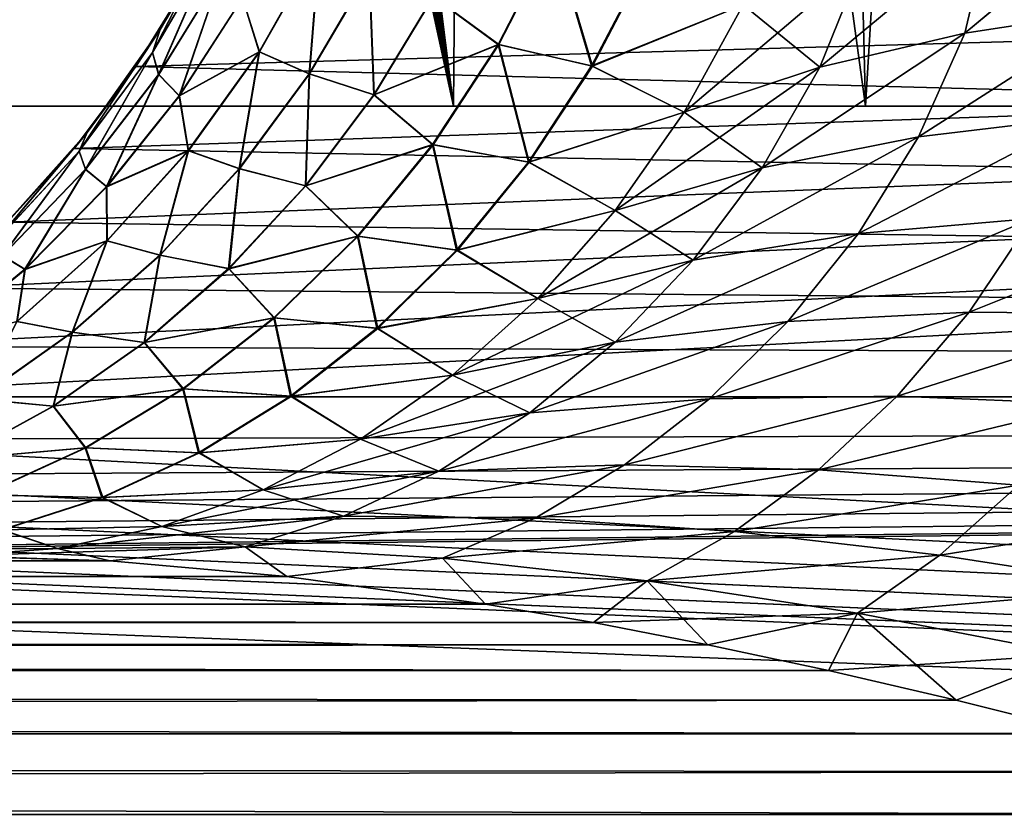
# Model space of a CAD drawing. Header units: metres. Extents: x -46 to 104, y -30 to 30.
# Tile 442 of 656: x 27.861 to 28.299, y 4.382 to 4.738. Entities that reach past the tile are written whole.
import ezdxf

# ---------------------------------------------------------------- set-up
doc = ezdxf.new("R2010")
doc.units = ezdxf.units.M
doc.layers.add('solid_26_000_502_XXX', color=7, linetype='CONTINUOUS')

msp = doc.modelspace()

# ---------------------------------------------------------------- linework, layer by layer
at = {"layer": 'solid_26_000_502_XXX'}
for points in [[(37.213074, -7.476887, 317.175842), (20.541, 8.649134, 315.423553), (20.540823, 0, 315.423523)], [(37.213074, -7.476887, 317.175842), (37.213074, 7.476887, 317.175842), (20.541, 8.649134, 315.423553)], [(26.533337, 0, 311.025818), (26.533504, 8.264537, 311.025848), (40.470669, 7.284587, 312.490692)], [(40.470669, 7.284587, 312.490692), (26.533504, -8.264537, 311.025848), (26.533337, 0, 311.025818)], [(40.470669, -7.284587, 312.490692), (26.533504, -8.264537, 311.025848), (40.470669, 7.284587, 312.490692)], [(28.202492, 6.07523, 300.956329), (28.237036, 4.7, 300.88208), (28.326416, 6.177543, 300.678436)], [(28.326416, 6.177543, 300.678436), (28.237036, 4.7, 300.88208), (28.39794, 4.7, 300.501495)], [(28.064445, 5.957147, 301.232697), (28.237036, 4.7, 300.88208), (28.202492, 6.07523, 300.956329)], [(27.912003, 5.822742, 301.506683), (28.053787, 4.7, 301.252808), (28.064445, 5.957147, 301.232697)], [(28.064445, 5.957147, 301.232697), (28.053787, 4.7, 301.252808), (28.237036, 4.7, 300.88208)], [(27.899464, 5.809682, 301.527985), (28.053787, 4.7, 301.252808), (27.912003, 5.822742, 301.506683)], [(27.888067, 5.794093, 301.547211), (28.053787, 4.7, 301.252808), (27.899464, 5.809682, 301.527985)], [(27.878006, 5.776425, 301.564056), (28.053787, 4.7, 301.252808), (27.888067, 5.794093, 301.547211)], [(27.869316, 5.756886, 301.578522), (28.053787, 4.7, 301.252808), (27.878006, 5.776425, 301.564056)], [(27.862093, 5.735813, 301.590485), (28.053787, 4.7, 301.252808), (27.869316, 5.756886, 301.578522)], [(27.856438, 5.713636, 301.599823), (28.053787, 4.7, 301.252808), (27.862093, 5.735813, 301.590485)], [(27.85239, 5.690671, 301.606476), (28.053787, 4.7, 301.252808), (27.856438, 5.713636, 301.599823)], [(27.849953, 5.667135, 301.610474), (28.053787, 4.7, 301.252808), (27.85239, 5.690671, 301.606476)], [(27.849154, 5.64358, 301.611786), (28.053787, 4.7, 301.252808), (27.849953, 5.667135, 301.610474)], [(28.476324, 5.64358, 295.644653), (28.476324, 4.7, 295.644653), (27.159023, 4.7, 295.506195)], [(28.476324, 5.64358, 295.644653), (27.159023, 4.7, 295.506195), (27.159023, 5.64358, 295.506195)], [(27.849154, 5.64358, 301.611786), (27.849154, 4.7, 301.611786), (28.053787, 4.7, 301.252808)], [(27.756401, 4.570746, 292.698273), (33.5, 4.569877, 292.69754), (33.5, 4.875915, 292.977509)], [(27.790697, 4.593189, 292.717712), (27.756401, 4.570746, 292.698273), (33.5, 4.875915, 292.977509)], [(27.82386, 4.619061, 292.740326), (27.790697, 4.593189, 292.717712), (33.5, 4.875915, 292.977509)], [(27.855417, 4.64832, 292.766144), (27.82386, 4.619061, 292.740326), (33.5, 4.875915, 292.977509)], [(27.885149, 4.681158, 292.795502), (27.855417, 4.64832, 292.766144), (33.5, 4.875915, 292.977509)], [(27.91258, 4.71755, 292.828461), (27.885149, 4.681158, 292.795502), (33.5, 4.875915, 292.977509)], [(27.937212, 4.75742, 292.865112), (27.91258, 4.71755, 292.828461), (33.5, 4.875915, 292.977509)], [(33.5, 4.875915, 303.022491), (33.5, 4.569877, 303.30246), (27.976009, 4.846982, 303.050415)], [(33.5, 4.569877, 303.30246), (27.958563, 4.800703, 303.094421), (27.976009, 4.846982, 303.050415)], [(33.5, 4.569877, 303.30246), (27.937214, 4.757422, 303.134888), (27.958563, 4.800703, 303.094421)], [(28.281134, 4.732437, 288.955627), (28.292435, 4.780197, 288.979156), (28.351839, 4.791585, 288.925903)], [(28.348873, 4.742802, 288.899841), (28.281134, 4.732437, 288.955627), (28.351839, 4.791585, 288.925903)], [(28.281134, 4.732438, 307.044373), (28.352236, 4.791353, 307.074585), (28.292435, 4.780197, 307.020844)], [(28.281134, 4.732438, 307.044373), (28.348873, 4.742803, 307.100159), (28.352236, 4.791353, 307.074585)], [(27.950483, 4.783056, 306.077759), (27.91993, 4.723865, 306.17868), (27.947565, 4.771086, 306.176971)], [(27.950483, 4.783056, 306.077759), (27.923361, 4.733982, 306.077759), (27.91993, 4.723865, 306.17868)], [(27.919937, 4.723794, 289.820618), (27.923359, 4.733979, 289.922241), (27.950481, 4.783054, 289.922241)], [(27.947575, 4.771003, 289.822357), (27.919937, 4.723794, 289.820618), (27.950481, 4.783054, 289.922241)], [(27.923359, 4.733979, 289.922241), (27.937212, 4.75742, 292.865112), (27.950481, 4.783054, 289.922241)], [(27.950483, 4.783056, 306.077759), (27.937214, 4.757422, 303.134888), (27.923361, 4.733982, 306.077759)], [(28.216776, 4.717268, 289.010681), (28.235893, 4.764677, 289.031708), (28.292435, 4.780197, 288.979156)], [(28.281134, 4.732437, 288.955627), (28.216776, 4.717268, 289.010681), (28.292435, 4.780197, 288.979156)], [(28.216778, 4.717269, 306.989319), (28.292435, 4.780197, 307.020844), (28.235895, 4.764677, 306.968292)], [(28.216778, 4.717269, 306.989319), (28.281134, 4.732438, 307.044373), (28.292435, 4.780197, 307.020844)], [(28.044783, 4.748709, 306.661072), (28.073627, 4.727392, 306.75589), (28.098217, 4.775263, 306.743561)], [(28.098513, 4.775204, 289.255829), (28.073927, 4.727345, 289.2435), (28.044985, 4.748646, 289.338318)], [(28.098217, 4.775263, 306.743561), (28.073627, 4.727392, 306.75589), (28.115248, 4.717855, 306.845123)], [(28.11562, 4.71779, 289.154236), (28.073927, 4.727345, 289.2435), (28.098513, 4.775204, 289.255829)], [(28.098217, 4.775263, 306.743561), (28.115248, 4.717855, 306.845123), (28.139278, 4.763957, 306.83075)], [(28.139643, 4.763875, 289.16861), (28.11562, 4.71779, 289.154236), (28.098513, 4.775204, 289.255829)], [(27.947565, 4.771086, 306.176971), (27.91993, 4.723865, 306.17868), (27.922703, 4.714025, 306.280579)], [(27.922749, 4.713958, 289.71875), (27.919937, 4.723794, 289.820618), (27.947575, 4.771003, 289.822357)], [(27.947565, 4.771086, 306.176971), (27.922703, 4.714025, 306.280579), (27.950655, 4.759416, 306.277069)], [(27.950701, 4.759336, 289.72226), (27.922749, 4.713958, 289.71875), (27.947575, 4.771003, 289.822357)], [(27.959955, 4.748169, 306.37677), (27.967436, 4.724174, 306.477722), (27.994215, 4.771457, 306.470734)], [(27.994326, 4.771362, 289.528595), (27.967545, 4.724091, 289.521606), (27.960032, 4.748086, 289.622559)], [(27.994215, 4.771457, 306.470734), (27.967436, 4.724174, 306.477722), (27.989603, 4.714364, 306.575775)], [(27.98975, 4.714285, 289.423584), (27.967545, 4.724091, 289.521606), (27.994326, 4.771362, 289.528595)], [(27.994215, 4.771457, 306.470734), (27.989603, 4.714364, 306.575775), (28.016304, 4.759818, 306.566833)], [(28.016453, 4.759731, 289.432495), (27.98975, 4.714285, 289.423584), (27.994326, 4.771362, 289.528595)], [(28.139278, 4.763957, 306.83075), (28.115248, 4.717855, 306.845123), (28.182617, 4.74499, 306.917023)], [(28.182621, 4.744987, 289.082977), (28.11562, 4.71779, 289.154236), (28.139643, 4.763875, 289.16861)], [(28.235893, 4.764677, 289.031708), (28.156345, 4.697245, 289.064423), (28.182621, 4.744987, 289.082977)], [(28.216776, 4.717268, 289.010681), (28.156345, 4.697245, 289.064423), (28.235893, 4.764677, 289.031708)], [(28.216778, 4.717269, 306.989319), (28.235895, 4.764677, 306.968292), (28.182617, 4.74499, 306.917023)], [(27.950655, 4.759416, 306.277069), (27.922703, 4.714025, 306.280579), (27.931894, 4.704561, 306.382141)], [(27.950655, 4.759416, 306.277069), (27.931894, 4.704561, 306.382141), (27.959955, 4.748169, 306.37677)], [(28.016304, 4.759818, 306.566833), (27.989603, 4.714364, 306.575775), (28.018402, 4.705017, 306.671967)], [(28.018606, 4.704963, 289.327393), (27.98975, 4.714285, 289.423584), (28.016453, 4.759731, 289.432495)], [(28.016304, 4.759818, 306.566833), (28.018402, 4.705017, 306.671967), (28.044783, 4.748709, 306.661072)], [(28.044985, 4.748646, 289.338318), (28.018606, 4.704963, 289.327393), (28.016453, 4.759731, 289.432495)], [(33.5, 4.569877, 303.30246), (27.91258, 4.717552, 303.171539), (27.937214, 4.757422, 303.134888)], [(27.923361, 4.733982, 306.077759), (27.937214, 4.757422, 303.134888), (27.91258, 4.717552, 303.171539)], [(27.923359, 4.733979, 289.922241), (27.91258, 4.71755, 292.828461), (27.937212, 4.75742, 292.865112)], [(27.931971, 4.704492, 289.617188), (27.922749, 4.713958, 289.71875), (27.950701, 4.759336, 289.72226)], [(27.960032, 4.748086, 289.622559), (27.931971, 4.704492, 289.617188), (27.950701, 4.759336, 289.72226)], [(27.959955, 4.748169, 306.37677), (27.931894, 4.704561, 306.382141), (27.967436, 4.724174, 306.477722)], [(27.967545, 4.724091, 289.521606), (27.931971, 4.704492, 289.617188), (27.960032, 4.748086, 289.622559)], [(28.044783, 4.748709, 306.661072), (28.018402, 4.705017, 306.671967), (28.073627, 4.727392, 306.75589)], [(28.073927, 4.727345, 289.2435), (28.018606, 4.704963, 289.327393), (28.044985, 4.748646, 289.338318)], [(28.115248, 4.717855, 306.845123), (28.156345, 4.697245, 306.935577), (28.182617, 4.74499, 306.917023)], [(28.182621, 4.744987, 289.082977), (28.156345, 4.697245, 289.064423), (28.11562, 4.71779, 289.154236)], [(28.216778, 4.717269, 306.989319), (28.182617, 4.74499, 306.917023), (28.156345, 4.697245, 306.935577)], [(28.260578, 4.686348, 307.066193), (28.348873, 4.742803, 307.100159), (28.281134, 4.732438, 307.044373)], [(28.260578, 4.686348, 307.066193), (28.33374, 4.695116, 307.121826), (28.348873, 4.742803, 307.100159)], [(28.260578, 4.686348, 288.933807), (28.281134, 4.732437, 288.955627), (28.348873, 4.742802, 288.899841)], [(28.333738, 4.695116, 288.878174), (28.260578, 4.686348, 288.933807), (28.348873, 4.742802, 288.899841)], [(27.923361, 4.733982, 306.077759), (27.887308, 4.679954, 306.180695), (27.91993, 4.723865, 306.17868)], [(27.923361, 4.733982, 306.077759), (27.890913, 4.688252, 306.077759), (27.887308, 4.679954, 306.180695)], [(27.887316, 4.679896, 289.818604), (27.890911, 4.688251, 289.922241), (27.923359, 4.733979, 289.922241)], [(27.919937, 4.723794, 289.820618), (27.887316, 4.679896, 289.818604), (27.923359, 4.733979, 289.922241)], [(27.890911, 4.688251, 289.922241), (27.91258, 4.71755, 292.828461), (27.923359, 4.733979, 289.922241)], [(27.923361, 4.733982, 306.077759), (27.91258, 4.717552, 303.171539), (27.890913, 4.688252, 306.077759)], [(28.191032, 4.672507, 288.988922), (28.216776, 4.717268, 289.010681), (28.281134, 4.732437, 288.955627)], [(28.260578, 4.686348, 288.933807), (28.191032, 4.672507, 288.988922), (28.281134, 4.732437, 288.955627)], [(28.191034, 4.672507, 307.011078), (28.281134, 4.732438, 307.044373), (28.216778, 4.717269, 306.989319)], [(28.191034, 4.672507, 307.011078), (28.260578, 4.686348, 307.066193), (28.281134, 4.732438, 307.044373)], [(28.018402, 4.705017, 306.671967), (28.04447, 4.682844, 306.770477), (28.073627, 4.727392, 306.75589)], [(28.073927, 4.727345, 289.2435), (28.044777, 4.68281, 289.228882), (28.018606, 4.704963, 289.327393)], [(28.073627, 4.727392, 306.75589), (28.04447, 4.682844, 306.770477), (28.087095, 4.675036, 306.861908)], [(28.087479, 4.674986, 289.137421), (28.044777, 4.68281, 289.228882), (28.073927, 4.727345, 289.2435)], [(28.073627, 4.727392, 306.75589), (28.087095, 4.675036, 306.861908), (28.115248, 4.717855, 306.845123)], [(28.11562, 4.71779, 289.154236), (28.087479, 4.674986, 289.137421), (28.073927, 4.727345, 289.2435)], [(27.91993, 4.723865, 306.17868), (27.887308, 4.679954, 306.180695), (27.890106, 4.671899, 306.284637)], [(27.890152, 4.671844, 289.714661), (27.887316, 4.679896, 289.818604), (27.919937, 4.723794, 289.820618)], [(27.91993, 4.723865, 306.17868), (27.890106, 4.671899, 306.284637), (27.922703, 4.714025, 306.280579)], [(27.922749, 4.713958, 289.71875), (27.890152, 4.671844, 289.714661), (27.919937, 4.723794, 289.820618)], [(27.931894, 4.704561, 306.382141), (27.935812, 4.680204, 306.485962), (27.967436, 4.724174, 306.477722)], [(27.967545, 4.724091, 289.521606), (27.935923, 4.68013, 289.513336), (27.931971, 4.704492, 289.617188)], [(27.967436, 4.724174, 306.477722), (27.935812, 4.680204, 306.485962), (27.95845, 4.672175, 306.586182)], [(27.958601, 4.672105, 289.413147), (27.935923, 4.68013, 289.513336), (27.967545, 4.724091, 289.521606)], [(27.967436, 4.724174, 306.477722), (27.95845, 4.672175, 306.586182), (27.989603, 4.714364, 306.575775)], [(27.98975, 4.714285, 289.423584), (27.958601, 4.672105, 289.413147), (27.967545, 4.724091, 289.521606)], [(27.890911, 4.688251, 289.922241), (27.885149, 4.681158, 292.795502), (27.91258, 4.71755, 292.828461)], [(33.5, 4.569877, 303.30246), (27.885151, 4.681159, 303.204498), (27.91258, 4.717552, 303.171539)], [(27.890913, 4.688252, 306.077759), (27.91258, 4.717552, 303.171539), (27.885151, 4.681159, 303.204498)], [(28.115248, 4.717855, 306.845123), (28.087095, 4.675036, 306.861908), (28.156345, 4.697245, 306.935577)], [(28.156345, 4.697245, 289.064423), (28.087479, 4.674986, 289.137421), (28.11562, 4.71779, 289.154236)], [(28.216776, 4.717268, 289.010681), (28.125761, 4.653515, 289.042816), (28.156345, 4.697245, 289.064423)], [(28.191032, 4.672507, 288.988922), (28.125761, 4.653515, 289.042816), (28.216776, 4.717268, 289.010681)], [(28.191034, 4.672507, 307.011078), (28.216778, 4.717269, 306.989319), (28.156345, 4.697245, 306.935577)], [(27.922703, 4.714025, 306.280579), (27.890106, 4.671899, 306.284637), (27.899527, 4.664165, 306.388336)], [(27.899605, 4.664108, 289.610962), (27.890152, 4.671844, 289.714661), (27.922749, 4.713958, 289.71875)], [(27.922703, 4.714025, 306.280579), (27.899527, 4.664165, 306.388336), (27.931894, 4.704561, 306.382141)], [(27.931971, 4.704492, 289.617188), (27.899605, 4.664108, 289.610962), (27.922749, 4.713958, 289.71875)], [(27.989603, 4.714364, 306.575775), (27.95845, 4.672175, 306.586182), (27.987957, 4.664539, 306.68457)], [(27.988167, 4.664494, 289.314789), (27.958601, 4.672105, 289.413147), (27.98975, 4.714285, 289.423584)], [(27.989603, 4.714364, 306.575775), (27.987957, 4.664539, 306.68457), (28.018402, 4.705017, 306.671967)], [(28.018606, 4.704963, 289.327393), (27.988167, 4.664494, 289.314789), (27.98975, 4.714285, 289.423584)], [(27.931894, 4.704561, 306.382141), (27.899527, 4.664165, 306.388336), (27.935812, 4.680204, 306.485962)], [(27.935923, 4.68013, 289.513336), (27.899605, 4.664108, 289.610962), (27.931971, 4.704492, 289.617188)], [(28.018402, 4.705017, 306.671967), (27.987957, 4.664539, 306.68457), (28.04447, 4.682844, 306.770477)], [(28.044777, 4.68281, 289.228882), (27.988167, 4.664494, 289.314789), (28.018606, 4.704963, 289.327393)], [(28.053787, 4.7, 301.252808), (27.849154, 4.7, 301.611786), (18.024651, 4.7, 291.529633)], [(28.237036, 4.7, 300.88208), (28.053787, 4.7, 301.252808), (18.024651, 4.7, 291.529633)], [(28.39794, 4.7, 300.501495), (28.237036, 4.7, 300.88208), (18.024651, 4.7, 291.529633)], [(28.536106, 4.7, 300.112061), (28.39794, 4.7, 300.501495), (18.024651, 4.7, 291.529633)], [(28.651146, 4.7, 299.714813), (28.536106, 4.7, 300.112061), (18.024651, 4.7, 291.529633)], [(28.742456, 4.7, 299.311829), (28.651146, 4.7, 299.714813), (18.024651, 4.7, 291.529633)], [(28.80983, 4.7, 298.904175), (28.742456, 4.7, 299.311829), (18.024651, 4.7, 291.529633)], [(28.85306, 4.7, 298.492859), (28.80983, 4.7, 298.904175), (18.024651, 4.7, 291.529633)], [(28.871918, 4.7, 298.080078), (28.85306, 4.7, 298.492859), (18.024651, 4.7, 291.529633)], [(28.866388, 4.7, 297.666931), (28.871918, 4.7, 298.080078), (18.024651, 4.7, 291.529633)], [(28.836454, 4.7, 297.254456), (28.866388, 4.7, 297.666931), (18.024651, 4.7, 291.529633)], [(28.78227, 4.7, 296.844818), (28.836454, 4.7, 297.254456), (18.024651, 4.7, 291.529633)], [(21.820602, 4.7, 293.393158), (28.78227, 4.7, 296.844818), (18.024651, 4.7, 291.529633)], [(21.820602, 4.7, 293.393158), (28.704012, 4.7, 296.439087), (28.78227, 4.7, 296.844818)], [(21.820602, 4.7, 293.393158), (21.94453, 4.7, 293.447052), (28.704012, 4.7, 296.439087)], [(21.94453, 4.7, 293.447052), (27.049629, 4.7, 295.482086), (28.704012, 4.7, 296.439087)], [(27.049629, 4.7, 295.482086), (28.601852, 4.7, 296.03833), (28.704012, 4.7, 296.439087)], [(27.049629, 4.7, 295.482086), (27.10372, 4.7, 295.497253), (28.601852, 4.7, 296.03833)], [(27.10372, 4.7, 295.497253), (27.159023, 4.7, 295.506195), (28.601852, 4.7, 296.03833)], [(27.159023, 4.7, 295.506195), (28.476324, 4.7, 295.644653), (28.601852, 4.7, 296.03833)], [(28.087095, 4.675036, 306.861908), (28.125765, 4.653512, 306.957184), (28.156345, 4.697245, 306.935577)], [(28.156345, 4.697245, 289.064423), (28.125761, 4.653515, 289.042816), (28.087479, 4.674986, 289.137421)], [(28.191034, 4.672507, 307.011078), (28.156345, 4.697245, 306.935577), (28.125765, 4.653512, 306.957184)], [(28.233852, 4.643335, 288.910828), (28.260578, 4.686348, 288.933807), (28.333738, 4.695116, 288.878174)], [(28.311075, 4.650028, 288.856323), (28.233852, 4.643335, 288.910828), (28.333738, 4.695116, 288.878174)], [(28.233854, 4.643336, 307.089172), (28.33374, 4.695116, 307.121826), (28.260578, 4.686348, 307.066193)], [(28.233854, 4.643336, 307.089172), (28.311075, 4.650028, 307.143677), (28.33374, 4.695116, 307.121826)], [(27.890913, 4.688252, 306.077759), (27.850092, 4.639879, 306.182983), (27.887308, 4.679954, 306.180695)], [(27.890913, 4.688252, 306.077759), (27.853552, 4.646444, 306.077759), (27.850092, 4.639879, 306.182983)], [(27.850101, 4.639832, 289.816315), (27.85355, 4.646442, 289.922241), (27.890911, 4.688251, 289.922241)], [(27.887316, 4.679896, 289.818604), (27.850101, 4.639832, 289.816315), (27.890911, 4.688251, 289.922241)], [(27.85355, 4.646442, 289.922241), (27.885149, 4.681158, 292.795502), (27.890911, 4.688251, 289.922241)], [(27.890913, 4.688252, 306.077759), (27.855419, 4.648322, 303.233856), (27.853552, 4.646444, 306.077759)], [(27.890913, 4.688252, 306.077759), (27.885151, 4.681159, 303.204498), (27.855419, 4.648322, 303.233856)], [(28.160339, 4.631494, 288.965088), (28.191032, 4.672507, 288.988922), (28.260578, 4.686348, 288.933807)], [(28.233852, 4.643335, 288.910828), (28.160339, 4.631494, 288.965088), (28.260578, 4.686348, 288.933807)], [(28.160341, 4.631495, 307.034912), (28.260578, 4.686348, 307.066193), (28.191034, 4.672507, 307.011078)], [(28.160341, 4.631495, 307.034912), (28.233854, 4.643336, 307.089172), (28.260578, 4.686348, 307.066193)], [(27.85355, 4.646442, 289.922241), (27.855417, 4.64832, 292.766144), (27.885149, 4.681158, 292.795502)], [(33.5, 4.569877, 303.30246), (27.855419, 4.648322, 303.233856), (27.885151, 4.681159, 303.204498)], [(27.987957, 4.664539, 306.68457), (28.011097, 4.642162, 306.787201), (28.04447, 4.682844, 306.770477)], [(28.044777, 4.68281, 289.228882), (28.011415, 4.64214, 289.212158), (27.988167, 4.664494, 289.314789)], [(28.04447, 4.682844, 306.770477), (28.011097, 4.642162, 306.787201), (28.055147, 4.635999, 306.881012)], [(28.055542, 4.635963, 289.118317), (28.011415, 4.64214, 289.212158), (28.044777, 4.68281, 289.228882)], [(28.04447, 4.682844, 306.770477), (28.055147, 4.635999, 306.881012), (28.087095, 4.675036, 306.861908)], [(28.087479, 4.674986, 289.137421), (28.055542, 4.635963, 289.118317), (28.044777, 4.68281, 289.228882)], [(27.887308, 4.679954, 306.180695), (27.850092, 4.639879, 306.182983), (27.853235, 4.633518, 306.289276)], [(27.853285, 4.633475, 289.710022), (27.850101, 4.639832, 289.816315), (27.887316, 4.679896, 289.818604)], [(27.887308, 4.679954, 306.180695), (27.853235, 4.633518, 306.289276), (27.890106, 4.671899, 306.284637)], [(27.890152, 4.671844, 289.714661), (27.853285, 4.633475, 289.710022), (27.887316, 4.679896, 289.818604)], [(27.899527, 4.664165, 306.388336), (27.899723, 4.640072, 306.495361), (27.935812, 4.680204, 306.485962)], [(27.935923, 4.68013, 289.513336), (27.899837, 4.640009, 289.503937), (27.899605, 4.664108, 289.610962)], [(27.935812, 4.680204, 306.485962), (27.899723, 4.640072, 306.495361), (27.923203, 4.633736, 306.597961)], [(27.923357, 4.633673, 289.401337), (27.899837, 4.640009, 289.503937), (27.935923, 4.68013, 289.513336)], [(27.935812, 4.680204, 306.485962), (27.923203, 4.633736, 306.597961), (27.95845, 4.672175, 306.586182)], [(27.958601, 4.672105, 289.413147), (27.923357, 4.633673, 289.401337), (27.935923, 4.68013, 289.513336)], [(27.890106, 4.671899, 306.284637), (27.853235, 4.633518, 306.289276), (27.863203, 4.627419, 306.395264)], [(27.863285, 4.627375, 289.604004), (27.853285, 4.633475, 289.710022), (27.890152, 4.671844, 289.714661)], [(27.890106, 4.671899, 306.284637), (27.863203, 4.627419, 306.395264), (27.899527, 4.664165, 306.388336)], [(27.899605, 4.664108, 289.610962), (27.863285, 4.627375, 289.604004), (27.890152, 4.671844, 289.714661)], [(27.95845, 4.672175, 306.586182), (27.923203, 4.633736, 306.597961), (27.953777, 4.627717, 306.69873)], [(27.953995, 4.627679, 289.300629), (27.923357, 4.633673, 289.401337), (27.958601, 4.672105, 289.413147)], [(27.95845, 4.672175, 306.586182), (27.953777, 4.627717, 306.69873), (27.987957, 4.664539, 306.68457)], [(27.988167, 4.664494, 289.314789), (27.953995, 4.627679, 289.300629), (27.958601, 4.672105, 289.413147)], [(28.087095, 4.675036, 306.861908), (28.055147, 4.635999, 306.881012), (28.125765, 4.653512, 306.957184)], [(28.125761, 4.653515, 289.042816), (28.055542, 4.635963, 289.118317), (28.087479, 4.674986, 289.137421)], [(28.191032, 4.672507, 288.988922), (28.091274, 4.614379, 289.018463), (28.125761, 4.653515, 289.042816)], [(28.160339, 4.631494, 288.965088), (28.091274, 4.614379, 289.018463), (28.191032, 4.672507, 288.988922)], [(28.160341, 4.631495, 307.034912), (28.191034, 4.672507, 307.011078), (28.125765, 4.653512, 306.957184)], [(27.899527, 4.664165, 306.388336), (27.863203, 4.627419, 306.395264), (27.899723, 4.640072, 306.495361)], [(27.899837, 4.640009, 289.503937), (27.863285, 4.627375, 289.604004), (27.899605, 4.664108, 289.610962)], [(27.987957, 4.664539, 306.68457), (27.953777, 4.627717, 306.69873), (28.011097, 4.642162, 306.787201)], [(28.011415, 4.64214, 289.212158), (27.953995, 4.627679, 289.300629), (27.988167, 4.664494, 289.314789)], [(28.055147, 4.635999, 306.881012), (28.09128, 4.614372, 306.981537), (28.125765, 4.653512, 306.957184)], [(28.125761, 4.653515, 289.042816), (28.091274, 4.614379, 289.018463), (28.055542, 4.635963, 289.118317)], [(28.160341, 4.631495, 307.034912), (28.125765, 4.653512, 306.957184), (28.09128, 4.614372, 306.981537)], [(28.202522, 4.604276, 288.88562), (28.233852, 4.643335, 288.910828), (28.311075, 4.650028, 288.856323)], [(28.283083, 4.608439, 288.83252), (28.202522, 4.604276, 288.88562), (28.311075, 4.650028, 288.856323)], [(28.202524, 4.604276, 307.11438), (28.311075, 4.650028, 307.143677), (28.233854, 4.643336, 307.089172)], [(28.202524, 4.604276, 307.11438), (28.283083, 4.608439, 307.16748), (28.311075, 4.650028, 307.143677)], [(28.283083, 4.608439, 307.16748), (28.391346, 4.6517, 307.197998), (28.311075, 4.650028, 307.143677)], [(28.283083, 4.608439, 307.16748), (28.366671, 4.607659, 307.220032), (28.391346, 4.6517, 307.197998)], [(28.283083, 4.608439, 288.83252), (28.311075, 4.650028, 288.856323), (28.391344, 4.6517, 288.802002)], [(28.366669, 4.607659, 288.779968), (28.283083, 4.608439, 288.83252), (28.391344, 4.6517, 288.802002)], [(33.5, 4.569877, 303.30246), (27.823862, 4.619062, 303.259674), (27.855419, 4.648322, 303.233856)], [(27.953777, 4.627717, 306.69873), (27.973919, 4.605843, 306.805786), (28.011097, 4.642162, 306.787201)], [(28.011415, 4.64214, 289.212158), (27.974249, 4.605832, 289.193542), (27.953995, 4.627679, 289.300629)], [(28.011097, 4.642162, 306.787201), (27.973919, 4.605843, 306.805786), (28.019775, 4.601196, 306.90213)], [(28.020187, 4.601174, 289.097168), (27.974249, 4.605832, 289.193542), (28.011415, 4.64214, 289.212158)], [(28.011097, 4.642162, 306.787201), (28.019775, 4.601196, 306.90213), (28.055147, 4.635999, 306.881012)], [(28.055542, 4.635963, 289.118317), (28.020187, 4.601174, 289.097168), (28.011415, 4.64214, 289.212158)], [(28.125675, 4.59498, 307.061127), (28.233854, 4.643336, 307.089172), (28.160341, 4.631495, 307.034912)], [(28.125675, 4.59498, 307.061127), (28.202524, 4.604276, 307.11438), (28.233854, 4.643336, 307.089172)], [(28.125675, 4.59498, 288.938873), (28.160339, 4.631494, 288.965088), (28.233852, 4.643335, 288.910828)], [(28.202522, 4.604276, 288.88562), (28.125675, 4.59498, 288.938873), (28.233852, 4.643335, 288.910828)], [(27.899723, 4.640072, 306.495361), (27.859602, 4.604262, 306.505829), (27.884264, 4.599485, 306.610992)], [(27.863203, 4.627419, 306.395264), (27.859602, 4.604262, 306.505829), (27.899723, 4.640072, 306.495361)], [(27.899837, 4.640009, 289.503937), (27.859722, 4.604208, 289.493439), (27.863285, 4.627375, 289.604004)], [(27.884426, 4.599429, 289.388306), (27.859722, 4.604208, 289.493439), (27.899837, 4.640009, 289.503937)], [(27.899723, 4.640072, 306.495361), (27.884264, 4.599485, 306.610992), (27.923203, 4.633736, 306.597961)], [(27.923357, 4.633673, 289.401337), (27.884426, 4.599429, 289.388306), (27.899837, 4.640009, 289.503937)], [(27.853235, 4.633518, 306.289276), (27.82332, 4.594725, 306.402893), (27.863203, 4.627419, 306.395264)], [(27.863285, 4.627375, 289.604004), (27.823408, 4.59469, 289.596375), (27.853285, 4.633475, 289.710022)], [(27.923203, 4.633736, 306.597961), (27.884264, 4.599485, 306.610992), (27.916237, 4.594951, 306.714233)], [(27.916464, 4.594921, 289.285095), (27.884426, 4.599429, 289.388306), (27.923357, 4.633673, 289.401337)], [(27.923203, 4.633736, 306.597961), (27.916237, 4.594951, 306.714233), (27.953777, 4.627717, 306.69873)], [(27.953995, 4.627679, 289.300629), (27.916464, 4.594921, 289.285095), (27.923357, 4.633673, 289.401337)], [(28.055147, 4.635999, 306.881012), (28.019775, 4.601196, 306.90213), (28.09128, 4.614372, 306.981537)], [(28.091274, 4.614379, 289.018463), (28.020187, 4.601174, 289.097168), (28.055542, 4.635963, 289.118317)], [(28.160339, 4.631494, 288.965088), (28.053343, 4.580355, 288.991669), (28.091274, 4.614379, 289.018463)], [(28.125675, 4.59498, 288.938873), (28.053343, 4.580355, 288.991669), (28.160339, 4.631494, 288.965088)], [(28.125675, 4.59498, 307.061127), (28.160341, 4.631495, 307.034912), (28.09128, 4.614372, 306.981537)], [(27.863203, 4.627419, 306.395264), (27.82332, 4.594725, 306.402893), (27.859602, 4.604262, 306.505829)], [(27.859722, 4.604208, 289.493439), (27.823408, 4.59469, 289.596375), (27.863285, 4.627375, 289.604004)], [(27.953777, 4.627717, 306.69873), (27.916237, 4.594951, 306.714233), (27.973919, 4.605843, 306.805786)], [(27.974249, 4.605832, 289.193542), (27.916464, 4.594921, 289.285095), (27.953995, 4.627679, 289.300629)], [(33.5, 4.569877, 303.30246), (27.790699, 4.593191, 303.282288), (27.823862, 4.619062, 303.259674)], [(28.019775, 4.601196, 306.90213), (28.053349, 4.580345, 307.008331), (28.09128, 4.614372, 306.981537)], [(28.091274, 4.614379, 289.018463), (28.053343, 4.580355, 288.991669), (28.020187, 4.601174, 289.097168)], [(28.125675, 4.59498, 307.061127), (28.09128, 4.614372, 306.981537), (28.053349, 4.580345, 307.008331)], [(28.16761, 4.569829, 288.857819), (28.202522, 4.604276, 288.88562), (28.283083, 4.608439, 288.83252)], [(28.251093, 4.571027, 288.806061), (28.16761, 4.569829, 288.857819), (28.283083, 4.608439, 288.83252)], [(28.167612, 4.569829, 307.142181), (28.283083, 4.608439, 307.16748), (28.202524, 4.604276, 307.11438)], [(28.167612, 4.569829, 307.142181), (28.251095, 4.571027, 307.193939), (28.283083, 4.608439, 307.16748)], [(28.251093, 4.571027, 288.806061), (28.283083, 4.608439, 288.83252), (28.366669, 4.607659, 288.779968)], [(28.337534, 4.567407, 288.75528), (28.251093, 4.571027, 288.806061), (28.366669, 4.607659, 288.779968)], [(28.251095, 4.571027, 307.193939), (28.366671, 4.607659, 307.220032), (28.283083, 4.608439, 307.16748)], [(28.251095, 4.571027, 307.193939), (28.337534, 4.567407, 307.24472), (28.366671, 4.607659, 307.220032)], [(27.859602, 4.604262, 306.505829), (27.842079, 4.569813, 306.625092), (27.884264, 4.599485, 306.610992)], [(27.884426, 4.599429, 289.388306), (27.842251, 4.569764, 289.374176), (27.859722, 4.604208, 289.493439)], [(27.916237, 4.594951, 306.714233), (27.933386, 4.574329, 306.82608), (27.973919, 4.605843, 306.805786)], [(27.974249, 4.605832, 289.193542), (27.933731, 4.574328, 289.173218), (27.916464, 4.594921, 289.285095)], [(27.973919, 4.605843, 306.805786), (27.933386, 4.574329, 306.82608), (27.981392, 4.571033, 306.925049)], [(27.981821, 4.571023, 289.074219), (27.933731, 4.574328, 289.173218), (27.974249, 4.605832, 289.193542)], [(27.973919, 4.605843, 306.805786), (27.981392, 4.571033, 306.925049), (28.019775, 4.601196, 306.90213)], [(28.020187, 4.601174, 289.097168), (27.981821, 4.571023, 289.074219), (27.974249, 4.605832, 289.193542)], [(28.087784, 4.563548, 288.910248), (28.125675, 4.59498, 288.938873), (28.202522, 4.604276, 288.88562)], [(28.16761, 4.569829, 288.857819), (28.087784, 4.563548, 288.910248), (28.202522, 4.604276, 288.88562)], [(28.087786, 4.563548, 307.089752), (28.202524, 4.604276, 307.11438), (28.125675, 4.59498, 307.061127)], [(28.087786, 4.563548, 307.089752), (28.167612, 4.569829, 307.142181), (28.202524, 4.604276, 307.11438)], [(27.884264, 4.599485, 306.610992), (27.842079, 4.569813, 306.625092), (27.875746, 4.566598, 306.730988)], [(27.875982, 4.566575, 289.268311), (27.842251, 4.569764, 289.374176), (27.884426, 4.599429, 289.388306)], [(27.884264, 4.599485, 306.610992), (27.875746, 4.566598, 306.730988), (27.916237, 4.594951, 306.714233)], [(27.916464, 4.594921, 289.285095), (27.875982, 4.566575, 289.268311), (27.884426, 4.599429, 289.388306)], [(28.019775, 4.601196, 306.90213), (27.981392, 4.571033, 306.925049), (28.053349, 4.580345, 307.008331)], [(28.053343, 4.580355, 288.991669), (27.981821, 4.571023, 289.074219), (28.020187, 4.601174, 289.097168)], [(33.5, 4.569877, 303.30246), (27.756405, 4.570748, 303.301727), (27.790699, 4.593191, 303.282288)], [(27.916237, 4.594951, 306.714233), (27.875746, 4.566598, 306.730988), (27.933386, 4.574329, 306.82608)], [(27.933731, 4.574328, 289.173218), (27.875982, 4.566575, 289.268311), (27.916464, 4.594921, 289.285095)], [(28.125675, 4.59498, 288.938873), (28.012466, 4.551893, 288.962799), (28.053343, 4.580355, 288.991669)], [(28.087784, 4.563548, 288.910248), (28.012466, 4.551893, 288.962799), (28.125675, 4.59498, 288.938873)], [(28.087786, 4.563548, 307.089752), (28.125675, 4.59498, 307.061127), (28.053349, 4.580345, 307.008331)], [(27.981392, 4.571033, 306.925049), (28.012472, 4.551881, 307.037201), (28.053349, 4.580345, 307.008331)], [(28.053343, 4.580355, 288.991669), (28.012466, 4.551893, 288.962799), (27.981821, 4.571023, 289.074219)], [(28.087786, 4.563548, 307.089752), (28.053349, 4.580345, 307.008331), (28.012472, 4.551881, 307.037201)], [(27.875746, 4.566598, 306.730988), (27.889994, 4.548005, 306.847809), (27.933386, 4.574329, 306.82608)], [(27.933731, 4.574328, 289.173218), (27.890354, 4.548011, 289.151489), (27.875982, 4.566575, 289.268311)], [(27.933386, 4.574329, 306.82608), (27.889994, 4.548005, 306.847809), (27.940441, 4.545861, 306.949493)], [(27.940891, 4.545861, 289.049744), (27.890354, 4.548011, 289.151489), (27.933731, 4.574328, 289.173218)], [(27.933386, 4.574329, 306.82608), (27.940441, 4.545861, 306.949493), (27.981392, 4.571033, 306.925049)], [(27.981821, 4.571023, 289.074219), (27.940891, 4.545861, 289.049744), (27.933731, 4.574328, 289.173218)], [(33.5, 4.247503, 292.435944), (33.5, 4.569877, 292.69754), (27.5, 4.5, 292.638092)], [(27.537357, 4.501398, 292.639282), (27.5, 4.5, 292.638092), (33.5, 4.569877, 292.69754)], [(27.57473, 4.505616, 292.642822), (27.537357, 4.501398, 292.639282), (33.5, 4.569877, 292.69754)], [(27.611874, 4.512676, 292.648773), (27.57473, 4.505616, 292.642822), (33.5, 4.569877, 292.69754)], [(27.648666, 4.522613, 292.657166), (27.611874, 4.512676, 292.648773), (33.5, 4.569877, 292.69754)], [(27.685186, 4.535558, 292.668152), (27.648666, 4.522613, 292.657166), (33.5, 4.569877, 292.69754)], [(27.721174, 4.551578, 292.681793), (27.685186, 4.535558, 292.668152), (33.5, 4.569877, 292.69754)], [(27.756401, 4.570746, 292.698273), (27.721174, 4.551578, 292.681793), (33.5, 4.569877, 292.69754)], [(33.5, 4.569877, 303.30246), (27.721178, 4.55158, 303.318176), (27.756405, 4.570748, 303.301727)], [(33.5, 4.569877, 303.30246), (33.5, 4.247503, 303.564056), (27.721178, 4.55158, 303.318176)], [(27.842079, 4.569813, 306.625092), (27.832745, 4.542968, 306.748779), (27.875746, 4.566598, 306.730988)], [(27.875982, 4.566575, 289.268311), (27.832993, 4.54295, 289.250519), (27.842251, 4.569764, 289.374176)], [(27.981392, 4.571033, 306.925049), (27.940441, 4.545861, 306.949493), (28.012472, 4.551881, 307.037201)], [(28.012466, 4.551893, 288.962799), (27.940891, 4.545861, 289.049744), (27.981821, 4.571023, 289.074219)], [(28.047331, 4.537669, 288.879425), (28.087784, 4.563548, 288.910248), (28.16761, 4.569829, 288.857819)], [(28.129921, 4.540525, 288.827454), (28.047331, 4.537669, 288.879425), (28.16761, 4.569829, 288.857819)], [(28.047333, 4.537669, 307.120575), (28.167612, 4.569829, 307.142181), (28.087786, 4.563548, 307.089752)], [(28.047333, 4.537669, 307.120575), (28.129923, 4.540525, 307.172546), (28.167612, 4.569829, 307.142181)], [(28.129921, 4.540525, 288.827454), (28.16761, 4.569829, 288.857819), (28.251093, 4.571027, 288.806061)], [(28.216068, 4.538349, 288.776733), (28.129921, 4.540525, 288.827454), (28.251093, 4.571027, 288.806061)], [(28.129923, 4.540525, 307.172546), (28.251095, 4.571027, 307.193939), (28.167612, 4.569829, 307.142181)], [(28.129923, 4.540525, 307.172546), (28.21607, 4.538349, 307.223267), (28.251095, 4.571027, 307.193939)], [(28.216068, 4.538349, 288.776733), (28.251093, 4.571027, 288.806061), (28.337534, 4.567407, 288.75528)], [(28.305067, 4.531493, 288.727539), (28.216068, 4.538349, 288.776733), (28.337534, 4.567407, 288.75528)], [(28.21607, 4.538349, 307.223267), (28.337534, 4.567407, 307.24472), (28.251095, 4.571027, 307.193939)], [(28.21607, 4.538349, 307.223267), (28.305067, 4.531493, 307.272461), (28.337534, 4.567407, 307.24472)], [(27.875746, 4.566598, 306.730988), (27.832745, 4.542968, 306.748779), (27.889994, 4.548005, 306.847809)], [(27.890354, 4.548011, 289.151489), (27.832993, 4.54295, 289.250519), (27.875982, 4.566575, 289.268311)], [(28.087784, 4.563548, 288.910248), (27.969189, 4.529372, 288.93222), (28.012466, 4.551893, 288.962799)], [(28.047331, 4.537669, 288.879425), (27.969189, 4.529372, 288.93222), (28.087784, 4.563548, 288.910248)], [(28.047333, 4.537669, 307.120575), (28.087786, 4.563548, 307.089752), (28.012472, 4.551881, 307.037201)], [(33.5, 4.247503, 303.564056), (27.685188, 4.535559, 303.331848), (27.721178, 4.55158, 303.318176)], [(27.940441, 4.545861, 306.949493), (27.969194, 4.529358, 307.06778), (28.012472, 4.551881, 307.037201)], [(28.012466, 4.551893, 288.962799), (27.969189, 4.529372, 288.93222), (27.940891, 4.545861, 289.049744)], [(28.047333, 4.537669, 307.120575), (28.012472, 4.551881, 307.037201), (27.969194, 4.529358, 307.06778)], [(27.832745, 4.542968, 306.748779), (27.844271, 4.52719, 306.870697), (27.889994, 4.548005, 306.847809)], [(27.890354, 4.548011, 289.151489), (27.84465, 4.527204, 289.128571), (27.832993, 4.54295, 289.250519)], [(27.889994, 4.548005, 306.847809), (27.844271, 4.52719, 306.870697), (27.8974, 4.525973, 306.975189)], [(27.897875, 4.525981, 289.024017), (27.84465, 4.527204, 289.128571), (27.890354, 4.548011, 289.151489)], [(27.889994, 4.548005, 306.847809), (27.8974, 4.525973, 306.975189), (27.940441, 4.545861, 306.949493)], [(27.940891, 4.545861, 289.049744), (27.897875, 4.525981, 289.024017), (27.890354, 4.548011, 289.151489)], [(27.940441, 4.545861, 306.949493), (27.8974, 4.525973, 306.975189), (27.969194, 4.529358, 307.06778)], [(27.969189, 4.529372, 288.93222), (27.897875, 4.525981, 289.024017), (27.940891, 4.545861, 289.049744)], [(28.004942, 4.517717, 288.84671), (28.047331, 4.537669, 288.879425), (28.129921, 4.540525, 288.827454)], [(28.090147, 4.516795, 288.794678), (28.004942, 4.517717, 288.84671), (28.129921, 4.540525, 288.827454)], [(28.004944, 4.517717, 307.15329), (28.129923, 4.540525, 307.172546), (28.047333, 4.537669, 307.120575)], [(28.004944, 4.517717, 307.15329), (28.090149, 4.516795, 307.205322), (28.129923, 4.540525, 307.172546)], [(28.090147, 4.516795, 288.794678), (28.129921, 4.540525, 288.827454), (28.216068, 4.538349, 288.776733)], [(28.090149, 4.516795, 307.205322), (28.21607, 4.538349, 307.223267), (28.129923, 4.540525, 307.172546)], [(28.047331, 4.537669, 288.879425), (27.924084, 4.51309, 288.90036), (27.969189, 4.529372, 288.93222)], [(28.004942, 4.517717, 288.84671), (27.924084, 4.51309, 288.90036), (28.047331, 4.537669, 288.879425)], [(28.004944, 4.517717, 307.15329), (28.047333, 4.537669, 307.120575), (27.969194, 4.529358, 307.06778)], [(28.178776, 4.510871, 288.744568), (28.090147, 4.516795, 288.794678), (28.216068, 4.538349, 288.776733)], [(28.090149, 4.516795, 307.205322), (28.178778, 4.510871, 307.255432), (28.21607, 4.538349, 307.223267)], [(28.178776, 4.510871, 288.744568), (28.216068, 4.538349, 288.776733), (28.305067, 4.531493, 288.727539)], [(28.178778, 4.510871, 307.255432), (28.305067, 4.531493, 307.272461), (28.21607, 4.538349, 307.223267)], [(33.5, 4.247503, 303.564056), (27.648668, 4.522614, 303.342834), (27.685188, 4.535559, 303.331848)], [(27.8974, 4.525973, 306.975189), (27.924088, 4.513076, 307.09964), (27.969194, 4.529358, 307.06778)], [(27.969189, 4.529372, 288.93222), (27.924084, 4.51309, 288.90036), (27.897875, 4.525981, 289.024017)], [(28.004944, 4.517717, 307.15329), (27.969194, 4.529358, 307.06778), (27.924088, 4.513076, 307.09964)], [(28.270126, 4.500398, 288.696625), (28.178776, 4.510871, 288.744568), (28.305067, 4.531493, 288.727539)], [(28.178778, 4.510871, 307.255432), (28.270126, 4.500398, 307.303375), (28.305067, 4.531493, 307.272461)], [(28.270126, 4.500398, 307.303375), (28.396353, 4.520332, 307.319855), (28.305067, 4.531493, 307.272461)], [(28.270126, 4.500398, 288.696625), (28.305067, 4.531493, 288.727539), (28.396351, 4.520332, 288.680145)], [(27.844271, 4.52719, 306.870697), (27.852772, 4.5116, 307.001862), (27.8974, 4.525973, 306.975189)], [(27.897875, 4.525981, 289.024017), (27.85327, 4.511614, 288.997345), (27.84465, 4.527204, 289.128571)], [(27.8974, 4.525973, 306.975189), (27.852772, 4.5116, 307.001862), (27.924088, 4.513076, 307.09964)], [(27.924084, 4.51309, 288.90036), (27.85327, 4.511614, 288.997345), (27.897875, 4.525981, 289.024017)], [(33.5, 4.247503, 303.564056), (27.611876, 4.512677, 303.351227), (27.648668, 4.522614, 303.342834)], [(28.270126, 4.500398, 307.303375), (28.363625, 4.485812, 307.348999), (28.396353, 4.520332, 307.319855)], [(28.363625, 4.485812, 288.651001), (28.270126, 4.500398, 288.696625), (28.396351, 4.520332, 288.680145)], [(28.004942, 4.517717, 288.84671), (27.87775, 4.503262, 288.867645), (27.924084, 4.51309, 288.90036)], [(27.961227, 4.50398, 288.812439), (27.87775, 4.503262, 288.867645), (28.004942, 4.517717, 288.84671)], [(28.004944, 4.517717, 307.15329), (27.924088, 4.513076, 307.09964), (27.961229, 4.503979, 307.187561)], [(27.961227, 4.50398, 288.812439), (28.004942, 4.517717, 288.84671), (28.090147, 4.516795, 288.794678)], [(28.04892, 4.498985, 288.759766), (27.961227, 4.50398, 288.812439), (28.090147, 4.516795, 288.794678)], [(28.004944, 4.517717, 307.15329), (27.961229, 4.503979, 307.187561), (28.090149, 4.516795, 307.205322)], [(28.090149, 4.516795, 307.205322), (27.961229, 4.503979, 307.187561), (28.04892, 4.498985, 307.240234)], [(28.090149, 4.516795, 307.205322), (28.04892, 4.498985, 307.240234), (28.178778, 4.510871, 307.255432)], [(28.04892, 4.498985, 288.759766), (28.090147, 4.516795, 288.794678), (28.178776, 4.510871, 288.744568)], [(33.5, 4.247503, 303.564056), (27.57473, 4.505616, 303.357178), (27.611876, 4.512677, 303.351227)], [(27.852772, 4.5116, 307.001862), (27.807072, 4.502909, 307.029144), (27.877752, 4.50325, 307.132355)], [(27.87775, 4.503262, 288.867645), (27.807598, 4.502927, 288.970062), (27.85327, 4.511614, 288.997345)], [(27.852772, 4.5116, 307.001862), (27.877752, 4.50325, 307.132355), (27.924088, 4.513076, 307.09964)], [(27.924084, 4.51309, 288.90036), (27.87775, 4.503262, 288.867645), (27.85327, 4.511614, 288.997345)], [(27.924088, 4.513076, 307.09964), (27.877752, 4.50325, 307.132355), (27.961229, 4.503979, 307.187561)], [(28.178778, 4.510871, 307.255432), (28.04892, 4.498985, 307.240234), (28.139881, 4.488985, 307.290161)], [(28.139879, 4.488985, 288.709839), (28.04892, 4.498985, 288.759766), (28.178776, 4.510871, 288.744568)], [(28.139879, 4.488985, 288.709839), (28.178776, 4.510871, 288.744568), (28.270126, 4.500398, 288.696625)], [(28.178778, 4.510871, 307.255432), (28.139881, 4.488985, 307.290161), (28.270126, 4.500398, 307.303375)], [(33.5, 4.247503, 303.564056), (27.537357, 4.501398, 303.360718), (27.57473, 4.505616, 303.357178)], [(33.5, 4.247503, 303.564056), (27.5, 4.5, 303.361908), (27.537357, 4.501398, 303.360718)], [(27.807072, 4.502909, 307.029144), (27.831316, 4.5, 307.165161), (27.877752, 4.50325, 307.132355)], [(27.87775, 4.503262, 288.867645), (27.831337, 4.5, 288.834808), (27.807598, 4.502927, 288.970062)], [(27.877752, 4.50325, 307.132355), (27.831316, 4.5, 307.165161), (27.901005, 4.497777, 307.21225)], [(27.961227, 4.50398, 288.812439), (27.901033, 4.497776, 288.78775), (27.831337, 4.5, 288.834808)], [(27.961227, 4.50398, 288.812439), (27.831337, 4.5, 288.834808), (27.87775, 4.503262, 288.867645)], [(27.961229, 4.503979, 307.187561), (27.877752, 4.50325, 307.132355), (27.901005, 4.497777, 307.21225)], [(27.961229, 4.503979, 307.187561), (27.901005, 4.497777, 307.21225), (27.979654, 4.490819, 307.260529)], [(27.961227, 4.50398, 288.812439), (27.979666, 4.490817, 288.739471), (27.901033, 4.497776, 288.78775)], [(28.04892, 4.498985, 288.759766), (27.979666, 4.490817, 288.739471), (27.961227, 4.50398, 288.812439)], [(28.04892, 4.498985, 307.240234), (27.961229, 4.503979, 307.187561), (27.979654, 4.490819, 307.260529)], [(27.901005, 4.497777, 307.21225), (27.831316, 4.5, 307.165161), (15.288885, 4.496644, 307.222992)], [(27.901033, 4.497776, 288.78775), (15.288885, 4.496644, 288.777008), (15.288949, 4.5, 288.834839)], [(27.979654, 4.490819, 307.260529), (27.901005, 4.497777, 307.21225), (15.288885, 4.496644, 307.222992)], [(27.901033, 4.497776, 288.78775), (27.979666, 4.490817, 288.739471), (15.288885, 4.496644, 288.777008)], [(27.901033, 4.497776, 288.78775), (15.288949, 4.5, 288.834839), (21.560129, 4.5, 288.834839)], [(21.560129, 4.5, 288.834839), (27.831337, 4.5, 288.834808), (27.901033, 4.497776, 288.78775)], [(33.5, 4.247503, 303.564056), (27, 4.5, 303.361908), (27.5, 4.5, 303.361908)], [(33.5, 4.247503, 303.564056), (27, 4.18067, 303.614441), (27, 4.5, 303.361908)], [(33.5, 4.247503, 292.435944), (27.5, 4.5, 292.638092), (27, 4.18067, 292.385559)], [(28.04892, 4.498985, 307.240234), (27.979654, 4.490819, 307.260529), (28.067997, 4.478607, 307.309845)], [(28.04892, 4.498985, 288.759766), (28.067989, 4.478609, 288.690155), (27.979666, 4.490817, 288.739471)], [(28.139881, 4.488985, 307.290161), (28.04892, 4.498985, 307.240234), (28.067997, 4.478607, 307.309845)], [(28.139879, 4.488985, 288.709839), (28.067989, 4.478609, 288.690155), (28.04892, 4.498985, 288.759766)], [(28.233406, 4.474545, 288.662689), (28.139879, 4.488985, 288.709839), (28.270126, 4.500398, 288.696625)], [(28.270126, 4.500398, 307.303375), (28.139881, 4.488985, 307.290161), (28.233406, 4.474545, 307.337311)], [(28.270126, 4.500398, 307.303375), (28.233406, 4.474545, 307.337311), (28.363625, 4.485812, 307.348999)], [(28.233406, 4.474545, 288.662689), (28.270126, 4.500398, 288.696625), (28.363625, 4.485812, 288.651001)], [(27.979654, 4.490819, 307.260529), (15.288885, 4.496644, 307.222992), (15.288885, 4.486621, 307.280029)], [(27.979666, 4.490817, 288.739471), (15.288885, 4.486621, 288.719971), (15.288885, 4.496644, 288.777008)], [(28.067997, 4.478607, 307.309845), (27.979654, 4.490819, 307.260529), (15.288885, 4.486621, 307.280029)], [(27.979666, 4.490817, 288.739471), (28.067989, 4.478609, 288.690155), (15.288885, 4.486621, 288.719971)], [(28.139879, 4.488985, 288.709839), (28.116003, 4.470354, 288.665253), (28.067989, 4.478609, 288.690155)], [(28.139881, 4.488985, 307.290161), (28.067997, 4.478607, 307.309845), (28.116024, 4.47035, 307.334778)], [(28.233406, 4.474545, 288.662689), (28.116003, 4.470354, 288.665253), (28.139879, 4.488985, 288.709839)], [(28.139881, 4.488985, 307.290161), (28.116024, 4.47035, 307.334778), (28.166922, 4.460534, 307.359863)], [(28.233406, 4.474545, 307.337311), (28.139881, 4.488985, 307.290161), (28.166922, 4.460534, 307.359863)], [(28.067997, 4.478607, 307.309845), (15.288885, 4.486621, 307.280029), (15.288885, 4.470065, 307.335571)], [(28.116003, 4.470354, 288.665253), (15.288885, 4.470065, 288.664429), (15.288885, 4.486621, 288.719971)], [(28.067989, 4.478609, 288.690155), (28.116003, 4.470354, 288.665253), (15.288885, 4.486621, 288.719971)], [(28.363625, 4.485812, 307.348999), (28.233406, 4.474545, 307.337311), (28.328928, 4.456174, 307.381531)], [(28.328928, 4.456174, 288.618469), (28.233406, 4.474545, 288.662689), (28.363625, 4.485812, 288.651001)], [(28.116024, 4.47035, 307.334778), (28.067997, 4.478607, 307.309845), (15.288885, 4.470065, 307.335571)], [(28.233406, 4.474545, 288.662689), (28.166883, 4.460541, 288.640167), (28.116003, 4.470354, 288.665253)], [(28.233406, 4.474545, 288.662689), (28.220543, 4.449114, 288.615082), (28.166883, 4.460541, 288.640167)], [(28.233406, 4.474545, 307.337311), (28.166922, 4.460534, 307.359863), (28.220598, 4.449102, 307.384949)], [(28.328928, 4.456174, 288.618469), (28.220543, 4.449114, 288.615082), (28.233406, 4.474545, 288.662689)], [(28.233406, 4.474545, 307.337311), (28.220598, 4.449102, 307.384949), (28.277348, 4.435929, 307.410034)], [(28.328928, 4.456174, 307.381531), (28.233406, 4.474545, 307.337311), (28.277348, 4.435929, 307.410034)], [(28.116003, 4.470354, 288.665253), (28.166883, 4.460541, 288.640167), (15.288885, 4.470065, 288.664429)], [(28.166922, 4.460534, 307.359863), (28.116024, 4.47035, 307.334778), (15.288885, 4.470065, 307.335571)], [(28.166922, 4.460534, 307.359863), (15.288885, 4.470065, 307.335571), (15.288885, 4.447199, 307.388794)], [(28.220543, 4.449114, 288.615082), (15.288885, 4.447199, 288.611206), (15.288885, 4.470065, 288.664429)], [(28.166883, 4.460541, 288.640167), (28.220543, 4.449114, 288.615082), (15.288885, 4.470065, 288.664429)], [(28.220598, 4.449102, 307.384949), (28.166922, 4.460534, 307.359863), (15.288885, 4.447199, 307.388794)], [(28.328928, 4.456174, 288.618469), (28.277273, 4.435947, 288.589996), (28.220543, 4.449114, 288.615082)], [(28.328928, 4.456174, 288.618469), (28.337193, 4.42094, 288.565002), (28.277273, 4.435947, 288.589996)], [(28.328928, 4.456174, 307.381531), (28.277348, 4.435929, 307.410034), (28.337284, 4.420917, 307.435028)], [(28.220543, 4.449114, 288.615082), (28.277273, 4.435947, 288.589996), (15.288885, 4.447199, 288.611206)], [(28.277348, 4.435929, 307.410034), (28.220598, 4.449102, 307.384949), (15.288885, 4.447199, 307.388794)], [(28.277348, 4.435929, 307.410034), (15.288885, 4.447199, 307.388794), (15.288885, 4.41833, 307.439026)], [(28.337193, 4.42094, 288.565002), (15.288885, 4.41833, 288.560974), (15.288885, 4.447199, 288.611206)], [(28.277273, 4.435947, 288.589996), (28.337193, 4.42094, 288.565002), (15.288885, 4.447199, 288.611206)], [(28.337284, 4.420917, 307.435028), (28.277348, 4.435929, 307.410034), (15.288885, 4.41833, 307.439026)], [(28.337193, 4.42094, 288.565002), (28.400269, 4.404024, 288.540283), (15.288885, 4.41833, 288.560974)], [(28.400375, 4.403995, 307.459747), (28.337284, 4.420917, 307.435028), (15.288885, 4.41833, 307.439026)], [(28.400375, 4.403995, 307.459747), (15.288885, 4.41833, 307.439026), (15.288885, 4.383845, 307.485565)], [(28.466709, 4.38507, 288.5159), (15.288885, 4.383845, 288.514435), (15.288885, 4.41833, 288.560974)], [(28.400269, 4.404024, 288.540283), (28.466709, 4.38507, 288.5159), (15.288885, 4.41833, 288.560974)], [(28.466824, 4.385036, 307.484131), (28.400375, 4.403995, 307.459747), (15.288885, 4.383845, 307.485565)], [(28.466709, 4.38507, 288.5159), (28.536617, 4.363995, 288.492065), (15.288885, 4.383845, 288.514435)], [(28.536737, 4.363958, 307.507996), (28.466824, 4.385036, 307.484131), (15.288885, 4.383845, 307.485565)], [(28.536737, 4.363958, 307.507996), (15.288885, 4.383845, 307.485565), (15.288885, 4.344207, 307.527802)], [(28.536617, 4.363995, 288.492065), (15.288885, 4.344207, 288.472198), (15.288885, 4.383845, 288.514435)]]:
    msp.add_3dface(points, dxfattribs=at)

doc.saveas('drawing.dxf')
